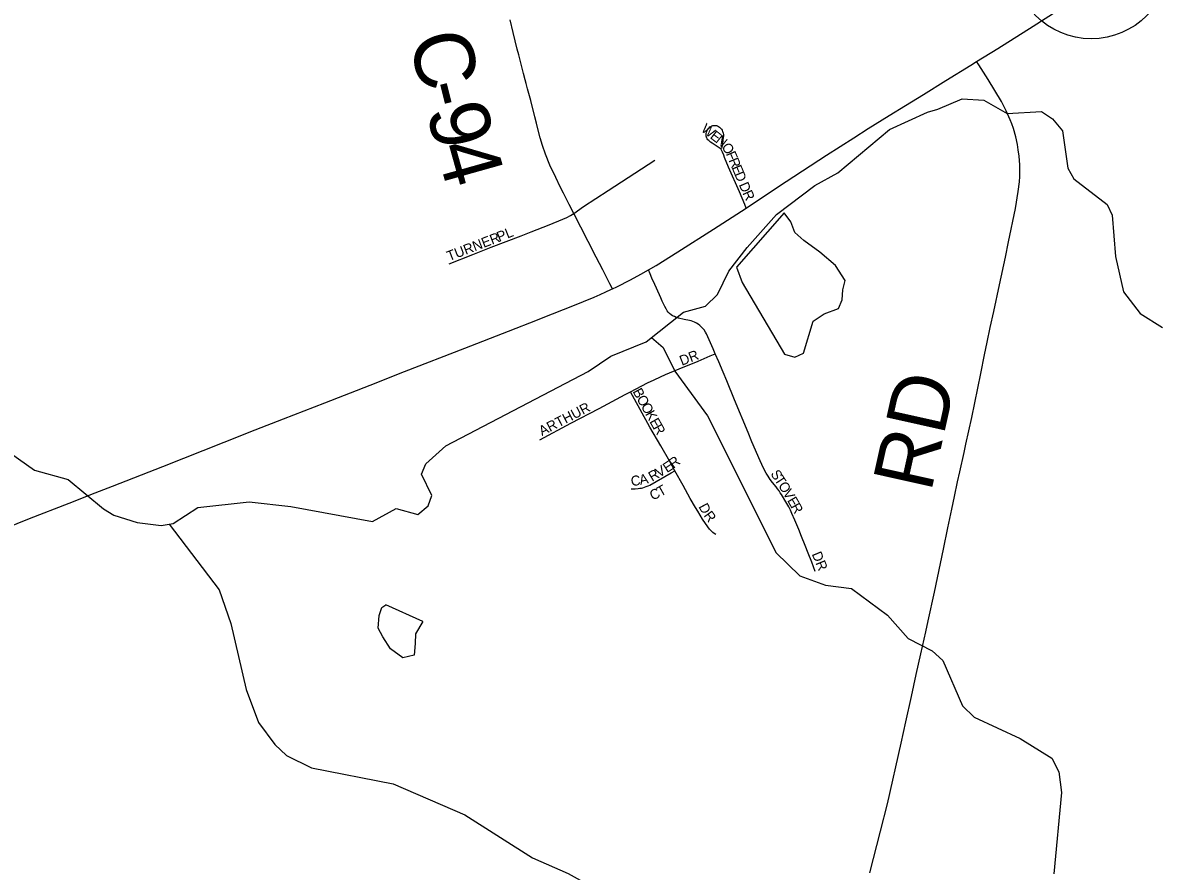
# Model space of a CAD drawing. Extents: x 1410790 to 1770854, y 448063 to 770588.
# Drawn here: x 1575868 to 1581547, y 622381 to 626630 of the extents above; entities that cross this region are included whole.
import ezdxf

# ---------------------------------------------------------------- set-up
doc = ezdxf.new("R2010")
doc.units = 0
for name, color, linetype in [('GM_X_County_Road', 7, 'Continuous'), ('GM_X_County_Road_Text', 7, 'Continuous'), ('GM_X_Minor_Lake', 7, 'Continuous'), ('GM_X_Minor_River', 7, 'Continuous'), ('GM_X_Township_Road', 7, 'Continuous'), ('GM_X_Township_Road_Text', 7, 'Continuous'), ('GM_X_Township_Subdivision', 7, 'Continuous'), ('GM_X_Township_Subdivision_Text', 7, 'Continuous'), ('GM_X_Unincorporated', 7, 'Continuous'), ('GM_X_US_Route', 7, 'Continuous')]:
    doc.layers.add(name, color=color, linetype=linetype)

msp = doc.modelspace()

# ---------------------------------------------------------------- linework, layer by layer
at = {"layer": 'GM_X_County_Road'}
for points in [[(1578628.9, 625675.5), (1578605.3, 625720.5), (1578577.2, 625776), (1578561.1, 625808.3), (1578538.3, 625855.5), (1578509.2, 625917.4), (1578486.2, 625971.8), (1578471.7, 626015.5), (1578460.8, 626053.1), (1578445.2, 626112.6), (1578441.3, 626128), (1578433.2, 626159.3), (1578413.1, 626240.2), (1578397.5, 626299.2), (1578390.3, 626326.3), (1578385.4, 626344.6), (1578377.1, 626375.7), (1578363.3, 626429.1), (1578352.6, 626470), (1578345.2, 626498.3), (1578325.4, 626581.1), (1578310.3, 626644.7)], [(1578821.9, 625297.4), (1578809.5, 625322.7), (1578793.4, 625355.4), (1578774.6, 625393.4), (1578741, 625456.5), (1578700.8, 625534.5), (1578663.3, 625607.1), (1578628.9, 625675.5)]]:
    msp.add_lwpolyline(points, dxfattribs=at)
at = {"layer": 'GM_X_Minor_Lake'}
for points in [[(1579443.3, 625406), (1579471.7, 625329.1), (1579685, 624969.9), (1579736.8, 624954.8), (1579779.3, 624976), (1579828.6, 625135.3), (1579883.5, 625172.3), (1579954.2, 625198.9), (1579973.1, 625242.7), (1579976.1, 625292.7), (1579989, 625338.5), (1579940.4, 625413.7), (1579861.6, 625481.5), (1579780.6, 625539.3), (1579735.3, 625580.3), (1579716.3, 625632.8), (1579683.1, 625677.6)], [(1579683.1, 625677.6), (1579443.3, 625406)], [(1577872.4, 623631.7), (1577835.1, 623570.3), (1577834.1, 623522.2), (1577828.9, 623462.2), (1577772.5, 623449.3), (1577711.3, 623494.7), (1577672.4, 623555.6), (1577649.2, 623598.2), (1577654.5, 623662.2), (1577667.4, 623702.1), (1577687.7, 623715.7)], [(1577872.4, 623631.7), (1577687.7, 623715.7)]]:
    msp.add_lwpolyline(points, dxfattribs=at)
at = {"layer": 'GM_X_Minor_River'}
for points in [[(1575755.4, 624511.2), (1575927.4, 624389.4), (1576094.8, 624341.9), (1576272.2, 624195.9), (1576323.7, 624164.8), (1576441.2, 624128.2), (1576561.2, 624111.8), (1576621.5, 624122.5), (1576745.4, 624202.2), (1577002.5, 624231), (1577210.5, 624206.7), (1577619.8, 624132.1), (1577739.4, 624197.8), (1577847, 624167.6), (1577900, 624210.6), (1577917.1, 624262.4), (1577865.1, 624369.7), (1577888.2, 624421.4), (1577988.2, 624511.5), (1578701.2, 624883.8), (1578814.9, 624959.7), (1578990.8, 625032.3), (1579178.1, 625180.8), (1579289, 625210.6), (1579348.3, 625269.5), (1579404.7, 625386.6), (1579497.3, 625505), (1579644.9, 625670.4), (1579836.2, 625814.8), (1579951.7, 625878.6), (1580210.6, 626095.8), (1580400.7, 626182.1), (1580453.2, 626197.1), (1580574.4, 626248.7), (1580682.6, 626242.5), (1580799.5, 626175.9), (1580972.1, 626186.4), (1581027.4, 626149.2), (1581076.3, 626088), (1581104.6, 625901), (1581133.7, 625848.3), (1581301.5, 625720.6), (1581326.4, 625665.9), (1581342.3, 625459.1), (1581382.9, 625281.9), (1581466.9, 625173.9), (1581577.7, 625103.4)], [(1579018.6, 625054.3), (1579076.4, 625004.4), (1579134.1, 624885), (1579298, 624661.1), (1579533.2, 624195.1), (1579641.1, 623976.4), (1579761, 623859.6), (1579890.3, 623812.8), (1580020.3, 623796.1), (1580200, 623664.1), (1580303.9, 623545.7), (1580424.9, 623485.1), (1580478.1, 623435.8), (1580575.7, 623209.3), (1580634.7, 623151.9), (1580865.1, 623044.9), (1581023.5, 622947.4), (1581058.2, 622878.5), (1581072.1, 622775.9), (1581033.9, 622367.6)], [(1576601, 624118.9), (1576851.4, 623791), (1576910.1, 623621.4), (1576987.7, 623290.9), (1577048.5, 623125.3), (1577130.5, 623015.3), (1577189.5, 622959.9), (1577314.5, 622899.2), (1577723.8, 622818.6), (1578083.5, 622662.9), (1578421.9, 622447.4), (1578600.7, 622369.5), (1578705.8, 622311.2), (1578744.6, 622250.2), (1578838.5, 621833.1), (1578944.9, 621540.1), (1578965.9, 621489.6), (1579025.9, 621382)]]:
    msp.add_lwpolyline(points, dxfattribs=at)
at = {"layer": 'GM_X_Township_Road'}
msp.add_lwpolyline([(1580112.2, 622372.2), (1580166.1, 622581.9), (1580200.8, 622718.7), (1580269, 623022.9), (1580292.7, 623128.4), (1580320.9, 623256.5), (1580343.9, 623365.6), (1580367.4, 623470.5), (1580391.6, 623579.9), (1580403.3, 623634.3), (1580435.2, 623777.8), (1580480.6, 623993.6), (1580502.3, 624100.1), (1580522.7, 624194.6), (1580535.7, 624257.6), (1580551.5, 624330.9), (1580562.9, 624381.6), (1580584.8, 624477.3), (1580593.6, 624519.1), (1580623.5, 624653.7), (1580668.3, 624873.1), (1580686.8, 624966.3), (1580699.9, 625029.8), (1580715.5, 625103.2), (1580732.4, 625183.4), (1580761.1, 625318.1), (1580790.9, 625456), (1580807, 625533), (1580840.8, 625700.3), (1580855.7, 625784.4), (1580862, 625833.6), (1580863.5, 625860), (1580862.7, 625919.3), (1580859.2, 625962), (1580855.1, 625994.2), (1580850.9, 626020.7), (1580842.9, 626059.4), (1580831, 626100.7), (1580823, 626124.1), (1580815.4, 626144.2), (1580795.5, 626189.6), (1580771.1, 626236.4), (1580703.9, 626345.6), (1580657.3, 626418.8), (1580646.6, 626435.5)], dxfattribs=at)
at = {"layer": 'GM_X_Township_Subdivision'}
for points in [[(1579492, 625702.2), (1579485.1, 625719.1), (1579458.7, 625783.9), (1579404.3, 625906.6), (1579384.3, 625954.9), (1579380.2, 625966.1), (1579373.6, 625981.6), (1579369.3, 625992.2), (1579364.7, 625998.8), (1579357.8, 626004.4), (1579321.8, 626027.5), (1579314.3, 626032.1), (1579308.8, 626036.3), (1579304.6, 626040), (1579300.3, 626044.5), (1579297.4, 626048.4), (1579294.8, 626052.5), (1579293.2, 626057.3), (1579292.2, 626061.9), (1579291.9, 626068.4), (1579292.1, 626075), (1579293.6, 626081.9), (1579295.4, 626087.7), (1579298.4, 626094), (1579301.6, 626099.2), (1579306.5, 626104.5), (1579310.9, 626108.4), (1579315.2, 626111.1), (1579319.5, 626113.1), (1579324.5, 626114.9), (1579328.9, 626115.7), (1579333.7, 626115.9), (1579338.6, 626115.6), (1579343.3, 626114.7), (1579348.1, 626113.3), (1579353.9, 626110.7), (1579359.5, 626107.1), (1579364.2, 626102.6), (1579368.4, 626097.6), (1579371.6, 626092.4), (1579374.5, 626086.2), (1579376.1, 626081.7), (1579377.4, 626076.8), (1579378, 626070.6), (1579378.3, 626063.7), (1579376.1, 626044.2), (1579372.9, 626021.6), (1579369.4, 625999.5)], [(1578628.9, 625675.5), (1578677.3, 625709.3), (1578800.7, 625789.5), (1579034.4, 625941.8)], [(1578004.8, 625422.1), (1578123.2, 625469.7), (1578214.5, 625506.2), (1578364.9, 625562.6), (1578415.9, 625582.5), (1578504.9, 625618), (1578574.6, 625646.6), (1578593.3, 625655.1), (1578612.9, 625664.9), (1578621.3, 625670.2), (1578628.9, 625675.5)], [(1579337.5, 624972.3), (1579327, 624997.5), (1579293.6, 625071.4), (1579288.7, 625080.9), (1579281.2, 625091.6), (1579274.4, 625099.7), (1579267.2, 625107.3), (1579259.7, 625113.9), (1579251.2, 625120.3), (1579243.2, 625125.5), (1579233.8, 625130.5), (1579224.4, 625134.2), (1579216.4, 625137), (1579208.2, 625139.2), (1579182.2, 625144.6), (1579153.8, 625150.8), (1579142.1, 625154.2), (1579132.6, 625158.2), (1579123.6, 625162.8), (1579116.5, 625167.2), (1579107.8, 625173.7), (1579102.1, 625179.9), (1579097.3, 625186.6), (1579090.8, 625197.3), (1579084.7, 625208.9), (1579072.1, 625235.2), (1579064, 625252.9), (1579042.8, 625300.7), (1579034.9, 625318.6), (1579020.2, 625350.8), (1579010.8, 625372.4), (1579002.2, 625392)], [(1578912.6, 624781.7), (1578998.5, 624826.1), (1579031.6, 624842.6), (1579063.4, 624857.3), (1579088.5, 624868.4), (1579157.1, 624897.1), (1579251.6, 624935), (1579312.5, 624961.4), (1579337.5, 624972.3)], [(1579838.6, 623882.3), (1579821.2, 623928), (1579803.3, 623973.4), (1579788, 624012.8), (1579769.8, 624057.4), (1579755.9, 624092.7), (1579736.6, 624138.4), (1579721.3, 624172.6), (1579713.7, 624189.2), (1579705.5, 624205.5), (1579695.8, 624222.4), (1579669, 624267.1), (1579662.9, 624276.7), (1579656.9, 624285.4), (1579649.5, 624295.8), (1579641.8, 624306.1), (1579624.1, 624328.5), (1579612.6, 624343.2), (1579602.4, 624358.9), (1579592.4, 624375), (1579579.2, 624400.3), (1579562.1, 624436.2), (1579521.5, 624530.6), (1579501.9, 624578.5), (1579434.4, 624741.8), (1579395.9, 624836), (1579377.1, 624880.7), (1579354.7, 624931.4), (1579337.5, 624972.3)], [(1578459.2, 624541.4), (1578614.1, 624624.1), (1578755.5, 624698.8), (1578885.9, 624767.9), (1578912.6, 624781.7)], [(1579135.5, 624386.9), (1579109.7, 624432.9), (1579064.4, 624511.9), (1579010.4, 624604.2), (1578922.2, 624763.7), (1578912.6, 624781.7)], [(1578915.4, 624296.7), (1578925, 624296.7), (1578935.8, 624296.7), (1578951.6, 624297.9), (1578960, 624298.6), (1578967.4, 624300.1), (1578975.2, 624301.8), (1578982.5, 624303.8), (1578991.7, 624307.1), (1579002.1, 624311.3), (1579010, 624314.7), (1579117.3, 624376.5), (1579135.5, 624386.9)], [(1579341, 624067.5), (1579332.1, 624072.3), (1579325.3, 624077.2), (1579319.6, 624082.4), (1579309.3, 624093.4), (1579299.5, 624105.9), (1579274.2, 624144.1), (1579250.4, 624183.3), (1579238.9, 624203.2), (1579212.5, 624248.4), (1579177, 624312.7), (1579135.5, 624386.9)]]:
    msp.add_lwpolyline(points, dxfattribs=at)
at = {"layer": 'GM_X_Unincorporated'}
msp.add_circle((1581220.9, 626942.6), 392.8, dxfattribs=at)
at = {"layer": 'GM_X_US_Route'}
for points in [[(1578446.3, 625142.5), (1578474.7, 625153.6), (1578623.1, 625212.2), (1578730.3, 625256), (1578760.3, 625269.1), (1578789.4, 625282.1), (1578813.7, 625293.4), (1578821.9, 625297.4), (1578843.6, 625308.1), (1578912.2, 625342.4), (1578965.1, 625370.6), (1579002.2, 625392), (1579042, 625414.9), (1579149.6, 625482.2), (1579328.4, 625596.7), (1579492, 625702.2), (1579504.2, 625710), (1579693.5, 625835), (1579894, 625966.1), (1580031.1, 626053.8), (1580103.6, 626099.8), (1580208.7, 626164.9), (1580289.8, 626215.3), (1580380.5, 626271.2), (1580492, 626340.7), (1580618.4, 626417.9), (1580646.6, 626435.5), (1580753.3, 626501.7), (1580929.8, 626612.4), (1581128.4, 626739.8)], [(1575660.7, 624050.6), (1575902.2, 624146.7), (1576100.1, 624224.1), (1576231.5, 624275.5), (1576317, 624308.9), (1576570.3, 624408.2), (1576876.6, 624529.5), (1577032.9, 624590.7), (1577174.4, 624646.2), (1577382.2, 624727), (1577608.4, 624815.9), (1577780.2, 624883.2), (1578083.2, 625000.8), (1578301.5, 625085.9), (1578446.3, 625142.5)]]:
    msp.add_lwpolyline(points, dxfattribs=at)

# ---------------------------------------------------------------- texts
at = {"layer": 'GM_X_County_Road_Text'}
for s, rotation, p in [('C', 283.8536, (1577800.3, 626552.6)), ('-', 283.8949, (1577859.3, 626313.1)), ('9', 284.0652, (1577889.1, 626192.6)), ('4', 285.697, (1577936.4, 626004.3))]:
    msp.add_text(s, height=300, rotation=rotation, dxfattribs=at).set_placement(p)
at = {"layer": 'GM_X_Township_Road_Text'}
msp.add_text('RD', height=300, rotation=77.47, dxfattribs=at).set_placement((1580418, 624273.8))
at = {"layer": 'GM_X_Township_Subdivision_Text'}
for s, rotation, p in [('W', 322.1648, (1579262.7, 626089.9)), ('E', 322.1466, (1579307.8, 626054.8)), ('N', 321.2719, (1579335.5, 626033.3)), ('O', 302.8232, (1579366.9, 626008.9)), ('F', 293.1305, (1579389.7, 625973.9)), ('R', 292.6404, (1579403.5, 625941.6)), ('E', 292.6502, (1579418.8, 625905.1)), ('D', 292.6417, (1579432.3, 625872.6)), ('D', 293.3475, (1579454.6, 625819.2)), ('R', 294.9618, (1579472.7, 625777.4)), ('PL', 21.8039, (1578254.7, 625532.3)), ('TURNER', 21.0398, (1578004, 625435.6)), ('DR', 21.2528, (1579170, 624912)), ('B', 298.2382, (1578922.3, 624783.8)), ('O', 299.3735, (1578941.6, 624748)), ('ARTHUR', 27.4757, (1578469.4, 624559.5)), ('O', 299.4701, (1578963.2, 624709.6)), ('K', 299.4602, (1578984.9, 624671.3)), ('E', 299.471, (1579006.5, 624633)), ('R', 299.4768, (1579023.8, 624602.3)), ('R', 36.8021, (1579127.9, 624395.8)), ('V', 30.1353, (1579055.2, 624350.9)), ('E', 33.3113, (1579095.8, 624374.6)), ('C', 6.4743, (1578917.3, 624309.7)), ('A', 12.4995, (1578962.3, 624315.2)), ('R', 30.3836, (1579021, 624330.9)), ('S', 302.993, (1579612.5, 624371.5)), ('T', 302.9807, (1579631.6, 624342)), ('C', 24.5987, (1579022.9, 624237)), ('T', 29.3757, (1579063, 624255.6)), ('O', 302.2834, (1579650.7, 624312.6)), ('V', 300.4877, (1579674, 624275.8)), ('D', 298.1779, (1579252.3, 624207.4)), ('E', 300.1719, (1579696.3, 624237.9)), ('R', 299.3353, (1579713.8, 624207.6)), ('R', 306.2667, (1579277.2, 624162.2)), ('DR', 292.3776, (1579820.1, 623969.6))]:
    msp.add_text(s, height=50, rotation=rotation, dxfattribs=at).set_placement(p)

doc.saveas('drawing.dxf')
